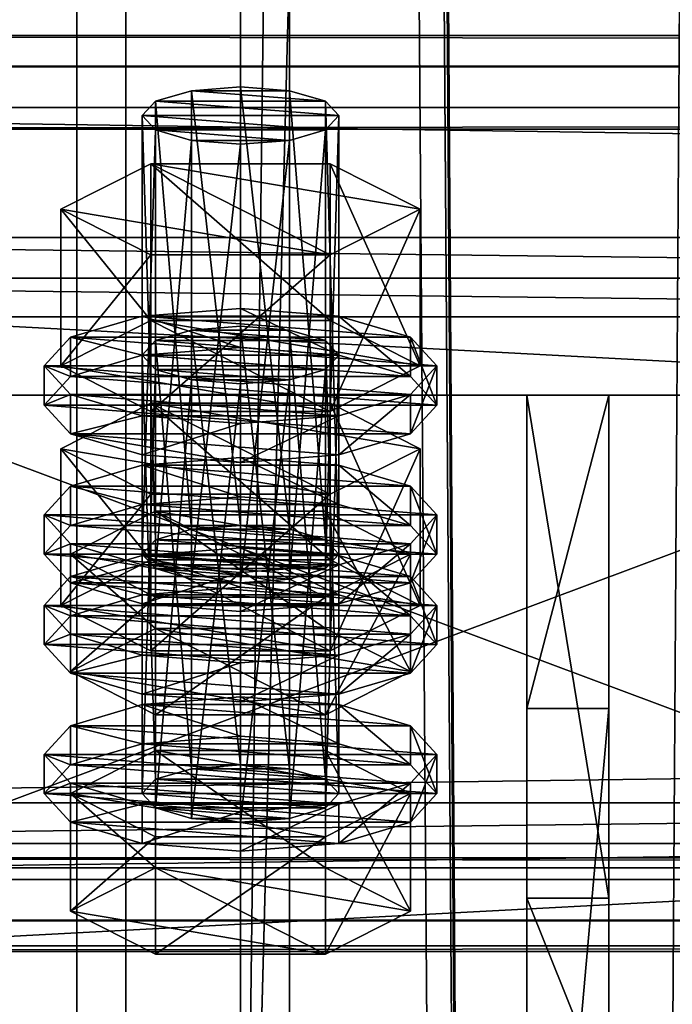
# Model space of a CAD drawing. Header units: millimetres. Extents: x 60485 to 71303, y 100 to 16900.
# Tile 500 of 656: x 60567 to 60606, y 13676 to 13736. Entities that reach past the tile are written whole.
import ezdxf

# ---------------------------------------------------------------- set-up
doc = ezdxf.new("R2010")
doc.units = ezdxf.units.MM
for name, color, linetype in [('1', 7, 'Continuous'), ('13', 7, 'Continuous'), ('3', 7, 'Continuous'), ('4', 7, 'Continuous'), ('6', 7, 'Continuous'), ('9', 7, 'Continuous')]:
    doc.layers.add(name, color=color, linetype=linetype)

msp = doc.modelspace()

# ---------------------------------------------------------------- meshes
at = {"layer": '1', "color": 7}
mesh = msp.add_polyface(dxfattribs=at)
corners = [(60602.5, 13681.998, 3995.532), (60602.5, 13712.697, 4095.944), (60597.5, 13712.697, 4095.944), (60597.5, 13681.998, 3995.532), (60602.5, 13693.568, 4101.795), (60597.5, 13693.568, 4101.795), (60602.5, 13637.109, 4019.726), (60597.5, 13637.109, 4019.726), (60602.5, 13631.259, 4000.589), (60597.5, 13631.259, 4000.589), (60602.5, 13669.511, 3988.893), (60597.5, 13669.511, 3988.893)]
mesh.append_faces([[corners[k] for k in face] for face in [(0, 2, 3, 3), (1, 5, 2, 2), (4, 7, 5, 5), (6, 9, 7, 7), (8, 11, 9, 9), (10, 3, 11, 11), (1, 6, 4, 4), (8, 0, 10, 10), (3, 9, 11, 11), (7, 2, 5, 5)]], dxfattribs={"vtx0": -1, "color": 7})
mesh.append_faces([[corners[k] for k in face] for face in [(6, 0, 8, 8), (9, 3, 7, 7)]], dxfattribs={"vtx0": -1, "vtx1": -1, "color": 7})
mesh.append_faces([[corners[k] for k in face] for face in [(6, 1, 0, 0), (7, 3, 2, 2)]], dxfattribs={"vtx0": -1, "vtx2": -1, "vtx3": -1, "color": 7})
mesh.append_faces([[corners[k] for k in face] for face in [(0, 1, 2, 2), (1, 4, 5, 5), (4, 6, 7, 7), (6, 8, 9, 9), (8, 10, 11, 11), (10, 0, 3, 3)]], dxfattribs={"vtx2": -1, "vtx3": -1, "color": 7})
at = {"layer": '13', "color": 20}
mesh = msp.add_polyface(dxfattribs=at)
corners = [(60580, 13728.019, 4058.845), (60577, 13728.254, 4059.614), (60577, 13701.478, 4067.8), (60574.804, 13728.897, 4061.714), (60574.804, 13702.12, 4069.9), (60574, 13729.774, 4064.583), (60574, 13702.997, 4072.769), (60574.804, 13730.651, 4067.452), (60574.804, 13703.874, 4075.638), (60577, 13731.293, 4069.552), (60577, 13704.516, 4077.738), (60580, 13731.528, 4070.32), (60580, 13704.751, 4078.507), (60583, 13728.254, 4059.614), (60585.196, 13728.897, 4061.714), (60586, 13729.774, 4064.583), (60585.196, 13730.651, 4067.452), (60583, 13731.293, 4069.552), (60585.485, 13721.274, 4057.247), (60574.515, 13721.274, 4057.247), (60574.515, 13711.711, 4060.171), (60569.03, 13724.052, 4066.332), (60569.03, 13714.489, 4069.256), (60574.515, 13726.829, 4075.417), (60574.515, 13717.266, 4078.341), (60585.485, 13717.266, 4078.341), (60585.485, 13711.711, 4060.171), (60569.608, 13712.735, 4063.518), (60568, 13714.489, 4069.256), (60568, 13712.098, 4069.987), (60569.608, 13710.344, 4064.249), (60569.608, 13716.243, 4074.993), (60569.608, 13713.852, 4075.724), (60574, 13717.527, 4079.194), (60574, 13715.137, 4079.925), (60580, 13717.997, 4080.731), (60580, 13715.607, 4081.462), (60574, 13711.45, 4059.317), (60586, 13711.45, 4059.317), (60590.392, 13712.735, 4063.518), (60592, 13714.489, 4069.256), (60590.392, 13716.243, 4074.993), (60586, 13717.527, 4079.194), (60586, 13715.137, 4079.925), (60590.392, 13713.852, 4075.724), (60592, 13712.098, 4069.987), (60577, 13713.636, 4011.798), (60583, 13713.636, 4011.798), (60574.804, 13714.278, 4013.898), (60585.196, 13714.278, 4013.898), (60574, 13715.155, 4016.767), (60586, 13715.155, 4016.767), (60574.804, 13716.032, 4019.636), (60585.196, 13716.032, 4019.636), (60577, 13716.674, 4021.736)]
mesh.append_faces([[corners[k] for k in face] for face in [(9, 12, 10, 10), (13, 1, 0, 0), (9, 17, 11, 11), (19, 22, 20, 20), (21, 24, 22, 22), (23, 25, 24, 24), (18, 21, 19, 19), (22, 26, 20, 20), (27, 29, 30, 30), (28, 32, 29, 29), (31, 34, 32, 32), (33, 36, 34, 34), (33, 42, 35, 35), (43, 34, 36, 36)]], dxfattribs={"vtx0": -1, "color": 20})
mesh.append_faces([[corners[k] for k in face] for face in [(1, 13, 3, 3), (3, 14, 5, 5), (5, 15, 7, 7), (7, 16, 9, 9), (21, 18, 23, 23), (24, 26, 22, 22), (37, 38, 27, 27), (27, 39, 28, 28), (28, 40, 31, 31), (31, 41, 33, 33), (34, 44, 32, 32), (32, 45, 29, 29), (46, 47, 48, 48), (48, 49, 50, 50), (50, 51, 52, 52), (52, 53, 54, 54)]], dxfattribs={"vtx0": -1, "vtx1": -1, "color": 20})
mesh.append_faces([[corners[k] for k in face] for face in [(0, 1, 2, 2), (1, 3, 4, 4), (3, 5, 6, 6), (5, 7, 8, 8), (7, 9, 10, 10), (9, 11, 12, 12), (18, 19, 20, 20), (19, 21, 22, 22), (21, 23, 24, 24), (27, 28, 29, 29), (28, 31, 32, 32), (31, 33, 34, 34), (33, 35, 36, 36)]], dxfattribs={"vtx2": -1, "vtx3": -1, "color": 20})
mesh = msp.add_polyface(dxfattribs=at)
corners = [(60586, 13729.774, 4064.583), (60585.196, 13728.897, 4061.714), (60585.196, 13702.12, 4069.9), (60583, 13728.254, 4059.614), (60583, 13701.478, 4067.8), (60580, 13728.019, 4058.845), (60580, 13701.243, 4067.031), (60580, 13731.528, 4070.32), (60583, 13731.293, 4069.552), (60583, 13704.516, 4077.738), (60580, 13704.751, 4078.507), (60585.196, 13730.651, 4067.452), (60585.196, 13703.874, 4075.638), (60586, 13702.997, 4072.769), (60574.804, 13728.897, 4061.714), (60574, 13729.774, 4064.583), (60574.804, 13730.651, 4067.452), (60577, 13731.293, 4069.552), (60590.97, 13724.052, 4066.332), (60585.485, 13721.274, 4057.247), (60585.485, 13711.711, 4060.171), (60590.97, 13714.489, 4069.256), (60574.515, 13711.711, 4060.171), (60574.515, 13726.829, 4075.417), (60585.485, 13726.829, 4075.417), (60585.485, 13717.266, 4078.341), (60574.515, 13717.266, 4078.341), (60592, 13714.489, 4069.256), (60590.392, 13712.735, 4063.518), (60590.392, 13710.344, 4064.249), (60592, 13712.098, 4069.987), (60580, 13717.997, 4080.731), (60586, 13717.527, 4079.194), (60586, 13715.137, 4079.925), (60580, 13715.607, 4081.462), (60590.392, 13716.243, 4074.993), (60590.392, 13713.852, 4075.724), (60569.608, 13712.735, 4063.518), (60586, 13711.45, 4059.317), (60568, 13714.489, 4069.256), (60569.608, 13716.243, 4074.993), (60574, 13717.527, 4079.194), (60574, 13715.137, 4079.925), (60569.608, 13713.852, 4075.724), (60568, 13712.098, 4069.987), (60583, 13713.636, 4011.798), (60577, 13713.636, 4011.798), (60580, 13713.401, 4011.03), (60574.804, 13714.278, 4013.898), (60585.196, 13714.278, 4013.898), (60574, 13715.155, 4016.767), (60586, 13715.155, 4016.767), (60574.804, 13716.032, 4019.636), (60585.196, 13716.032, 4019.636), (60577, 13716.674, 4021.736), (60583, 13716.674, 4021.736), (60580, 13716.909, 4022.505), (60574.515, 13712.211, 4027.602), (60590.97, 13709.433, 4018.517), (60585.485, 13712.211, 4027.602)]
mesh.append_faces([[corners[k] for k in face] for face in [(7, 9, 10, 10), (18, 20, 21, 21), (19, 22, 20, 20), (24, 21, 25, 25), (23, 18, 24, 24), (21, 26, 25, 25), (27, 29, 30, 30), (31, 33, 34, 34), (32, 36, 33, 33), (35, 30, 36, 36), (45, 46, 47, 47), (54, 55, 56, 56), (57, 58, 59, 59)]], dxfattribs={"vtx0": -1, "color": 20})
mesh.append_faces([[corners[k] for k in face] for face in [(14, 3, 1, 1), (15, 1, 0, 0), (16, 0, 11, 11), (17, 11, 8, 8), (23, 19, 18, 18), (26, 21, 20, 20), (37, 38, 28, 28), (39, 28, 27, 27), (40, 27, 35, 35), (41, 35, 32, 32), (42, 33, 36, 36), (43, 36, 30, 30), (44, 30, 29, 29), (48, 45, 49, 49), (50, 49, 51, 51), (52, 51, 53, 53), (54, 53, 55, 55)]], dxfattribs={"vtx0": -1, "vtx2": -1, "vtx3": -1, "color": 20})
mesh.append_faces([[corners[k] for k in face] for face in [(0, 1, 2, 2), (1, 3, 4, 4), (3, 5, 6, 6), (7, 8, 9, 9), (8, 11, 12, 12), (11, 0, 13, 13), (18, 19, 20, 20), (23, 24, 25, 25), (24, 18, 21, 21), (27, 28, 29, 29), (31, 32, 33, 33), (32, 35, 36, 36), (35, 27, 30, 30)]], dxfattribs={"vtx2": -1, "vtx3": -1, "color": 20})
mesh = msp.add_polyface(dxfattribs=at)
corners = [(60586, 13729.774, 4064.583), (60585.196, 13702.12, 4069.9), (60586, 13702.997, 4072.769), (60585.196, 13728.897, 4061.714), (60583, 13701.478, 4067.8), (60583, 13728.254, 4059.614), (60580, 13701.243, 4067.031), (60583, 13731.293, 4069.552), (60585.196, 13703.874, 4075.638), (60583, 13704.516, 4077.738), (60585.196, 13730.651, 4067.452), (60577, 13704.516, 4077.738), (60580, 13704.751, 4078.507), (60574.804, 13703.874, 4075.638), (60574, 13702.997, 4072.769), (60574.804, 13705.629, 4081.376), (60585.196, 13700.366, 4064.162), (60590.392, 13702.997, 4072.769), (60585.196, 13705.629, 4081.376), (60592, 13705.388, 4072.038), (60590.392, 13703.634, 4066.3), (60590.392, 13701.243, 4067.031), (60592, 13702.997, 4072.769), (60580, 13708.896, 4083.514), (60586, 13708.426, 4081.976), (60586, 13706.036, 4082.707), (60580, 13706.506, 4084.245), (60590.392, 13707.142, 4077.776), (60590.392, 13704.751, 4078.507), (60586, 13702.35, 4062.1), (60574, 13702.35, 4062.1), (60580, 13701.879, 4060.562), (60569.608, 13703.634, 4066.3), (60568, 13705.388, 4072.038), (60569.608, 13707.142, 4077.776), (60574, 13708.426, 4081.976), (60574, 13706.036, 4082.707), (60569.608, 13704.751, 4078.507), (60568, 13702.997, 4072.769), (60590.392, 13712.735, 4063.518), (60586, 13711.45, 4059.317), (60586, 13709.06, 4060.048), (60590.392, 13710.344, 4064.249), (60580, 13710.98, 4057.78), (60580, 13708.59, 4058.511), (60574, 13711.45, 4059.317), (60569.608, 13710.344, 4064.249), (60580, 13716.909, 4022.505), (60583, 13716.674, 4021.736), (60583, 13689.898, 4029.923), (60585.196, 13716.032, 4019.636), (60585.196, 13689.256, 4027.823), (60590.97, 13709.433, 4018.517), (60585.485, 13706.656, 4009.432), (60585.485, 13697.093, 4012.356), (60574.515, 13712.211, 4027.602), (60585.485, 13712.211, 4027.602), (60585.485, 13702.648, 4030.525), (60590.97, 13699.87, 4021.44), (60574, 13702.909, 4031.379), (60590.392, 13701.625, 4027.178), (60586, 13702.909, 4031.379), (60580, 13703.379, 4032.916)]
mesh.append_faces([[corners[k] for k in face] for face in [(0, 1, 2, 2), (3, 4, 1, 1), (5, 6, 4, 4), (7, 8, 9, 9), (10, 2, 8, 8), (9, 11, 12, 12), (15, 17, 18, 18), (19, 21, 22, 22), (23, 25, 26, 26), (24, 28, 25, 25), (27, 22, 28, 28), (29, 30, 31, 31), (35, 24, 23, 23), (39, 41, 42, 42), (40, 44, 41, 41), (40, 45, 43, 43), (56, 58, 57, 57), (59, 61, 62, 62)]], dxfattribs={"vtx0": -1, "color": 20})
mesh.append_faces([[corners[k] for k in face] for face in [(11, 9, 8, 8), (13, 8, 2, 2), (14, 2, 1, 1), (15, 16, 17, 17), (32, 29, 20, 20), (33, 20, 19, 19), (34, 19, 27, 27), (35, 27, 24, 24), (36, 25, 28, 28), (37, 28, 22, 22), (38, 22, 21, 21), (46, 42, 41, 41), (55, 53, 52, 52), (59, 60, 61, 61)]], dxfattribs={"vtx0": -1, "vtx2": -1, "vtx3": -1, "color": 20})
mesh.append_faces([[corners[k] for k in face] for face in [(19, 20, 21, 21), (23, 24, 25, 25), (24, 27, 28, 28), (27, 19, 22, 22), (39, 40, 41, 41), (40, 43, 44, 44), (47, 48, 49, 49), (48, 50, 51, 51), (52, 53, 54, 54), (55, 56, 57, 57), (56, 52, 58, 58)]], dxfattribs={"vtx2": -1, "vtx3": -1, "color": 20})
mesh = msp.add_polyface(dxfattribs=at)
corners = [(60580, 13728.019, 4058.845), (60577, 13701.478, 4067.8), (60580, 13701.243, 4067.031), (60577, 13728.254, 4059.614), (60574.804, 13702.12, 4069.9), (60574.804, 13728.897, 4061.714), (60574, 13702.997, 4072.769), (60574, 13729.774, 4064.583), (60574.804, 13703.874, 4075.638), (60574.804, 13730.651, 4067.452), (60577, 13704.516, 4077.738), (60585.196, 13703.874, 4075.638), (60586, 13702.997, 4072.769), (60585.196, 13702.12, 4069.9), (60569.608, 13702.997, 4072.769), (60585.196, 13700.366, 4064.162), (60574.804, 13705.629, 4081.376), (60574, 13702.35, 4062.1), (60569.608, 13703.634, 4066.3), (60569.608, 13701.243, 4067.031), (60568, 13705.388, 4072.038), (60568, 13702.997, 4072.769), (60569.608, 13707.142, 4077.776), (60569.608, 13704.751, 4078.507), (60574, 13708.426, 4081.976), (60574, 13706.036, 4082.707), (60580, 13708.896, 4083.514), (60580, 13706.506, 4084.245), (60586, 13702.35, 4062.1), (60590.392, 13703.634, 4066.3), (60592, 13705.388, 4072.038), (60590.392, 13707.142, 4077.776), (60586, 13706.036, 4082.707), (60590.392, 13704.751, 4078.507), (60592, 13702.997, 4072.769), (60580, 13710.98, 4057.78), (60574, 13711.45, 4059.317), (60574, 13709.06, 4060.048), (60580, 13708.59, 4058.511), (60569.608, 13712.735, 4063.518), (60569.608, 13710.344, 4064.249), (60568, 13712.098, 4069.987), (60590.392, 13710.344, 4064.249), (60586, 13709.06, 4060.048), (60574, 13715.155, 4016.767), (60574.804, 13716.032, 4019.636), (60574.804, 13689.256, 4027.823), (60577, 13716.674, 4021.736), (60577, 13689.898, 4029.923), (60580, 13716.909, 4022.505), (60580, 13690.133, 4030.692), (60574.515, 13706.656, 4009.432), (60569.03, 13709.433, 4018.517), (60569.03, 13699.87, 4021.44), (60574.515, 13712.211, 4027.602), (60574.515, 13702.648, 4030.525), (60585.485, 13702.648, 4030.525), (60585.485, 13706.656, 4009.432), (60574, 13702.909, 4031.379), (60580, 13703.379, 4032.916), (60580, 13700.988, 4033.647), (60569.608, 13701.625, 4027.178), (60590.392, 13701.625, 4027.178)]
mesh.append_faces([[corners[k] for k in face] for face in [(0, 1, 2, 2), (3, 4, 1, 1), (5, 6, 4, 4), (7, 8, 6, 6), (9, 10, 8, 8), (18, 21, 19, 19), (20, 23, 21, 21), (22, 25, 23, 23), (24, 27, 25, 25), (32, 25, 27, 27), (35, 37, 38, 38), (36, 40, 37, 37), (40, 38, 37, 37), (52, 55, 53, 53), (54, 56, 55, 55), (57, 52, 51, 51)]], dxfattribs={"vtx0": -1, "color": 20})
mesh.append_faces([[corners[k] for k in face] for face in [(10, 11, 8, 8), (8, 12, 6, 6), (6, 13, 4, 4), (14, 15, 16, 16), (17, 28, 18, 18), (18, 29, 20, 20), (20, 30, 22, 22), (22, 31, 24, 24), (25, 33, 23, 23), (23, 34, 21, 21), (41, 42, 40, 40), (52, 57, 54, 54), (61, 62, 58, 58)]], dxfattribs={"vtx0": -1, "vtx1": -1, "color": 20})
mesh.append_faces([[corners[k] for k in face] for face in [(40, 43, 38, 38)]], dxfattribs={"vtx0": -1, "vtx2": -1, "vtx3": -1, "color": 20})
mesh.append_faces([[corners[k] for k in face] for face in [(17, 18, 19, 19), (18, 20, 21, 21), (20, 22, 23, 23), (22, 24, 25, 25), (24, 26, 27, 27), (35, 36, 37, 37), (36, 39, 40, 40), (44, 45, 46, 46), (45, 47, 48, 48), (47, 49, 50, 50), (51, 52, 53, 53), (52, 54, 55, 55), (58, 59, 60, 60)]], dxfattribs={"vtx2": -1, "vtx3": -1, "color": 20})
mesh = msp.add_polyface(dxfattribs=at)
corners = [(60574.804, 13702.12, 4069.9), (60585.196, 13702.12, 4069.9), (60583, 13701.478, 4067.8), (60590.392, 13702.997, 4072.769), (60585.196, 13700.366, 4064.162), (60585.196, 13693.194, 4066.355), (60590.392, 13695.825, 4074.962), (60574.804, 13705.629, 4081.376), (60585.196, 13705.629, 4081.376), (60585.196, 13698.456, 4083.569), (60574.804, 13698.456, 4083.569), (60590.392, 13703.634, 4066.3), (60586, 13702.35, 4062.1), (60586, 13699.959, 4062.831), (60590.392, 13701.243, 4067.031), (60580, 13701.879, 4060.562), (60580, 13699.489, 4061.293), (60569.608, 13701.243, 4067.031), (60586, 13715.155, 4016.767), (60585.196, 13714.278, 4013.898), (60585.196, 13687.501, 4022.085), (60583, 13713.636, 4011.798), (60583, 13686.859, 4019.985), (60580, 13713.401, 4011.03), (60580, 13686.624, 4019.216), (60580, 13716.909, 4022.505), (60583, 13689.898, 4029.923), (60580, 13690.133, 4030.692), (60583, 13716.674, 4021.736), (60585.196, 13689.256, 4027.823), (60585.196, 13716.032, 4019.636), (60586, 13688.379, 4024.954), (60590.97, 13709.433, 4018.517), (60585.485, 13697.093, 4012.356), (60590.97, 13699.87, 4021.44), (60585.485, 13706.656, 4009.432), (60574.515, 13697.093, 4012.356), (60574.515, 13702.648, 4030.525), (60585.485, 13702.648, 4030.525), (60592, 13699.87, 4021.44), (60590.392, 13698.116, 4015.703), (60590.392, 13695.725, 4016.434), (60592, 13697.48, 4022.171), (60586, 13696.832, 4011.502), (60586, 13694.441, 4012.233), (60580, 13696.362, 4009.965), (60580, 13693.971, 4010.696), (60580, 13703.379, 4032.916), (60586, 13702.909, 4031.379), (60586, 13700.518, 4032.11), (60580, 13700.988, 4033.647), (60590.392, 13701.625, 4027.178), (60590.392, 13699.234, 4027.909), (60574, 13696.832, 4011.502), (60569.608, 13698.116, 4015.703), (60568, 13699.87, 4021.44), (60569.608, 13701.625, 4027.178), (60574, 13700.518, 4032.11), (60569.608, 13699.234, 4027.909), (60568, 13697.48, 4022.171), (60569.608, 13695.725, 4016.434)]
mesh.append_faces([[corners[k] for k in face] for face in [(3, 5, 6, 6), (8, 6, 9, 9), (6, 10, 9, 9), (11, 13, 14, 14), (12, 16, 13, 13), (25, 26, 27, 27), (28, 29, 26, 26), (30, 31, 29, 29), (32, 33, 34, 34), (35, 36, 33, 33), (34, 37, 38, 38), (39, 41, 42, 42), (40, 44, 41, 41), (47, 49, 50, 50), (48, 52, 49, 49), (51, 42, 52, 52), (43, 53, 45, 45)]], dxfattribs={"vtx0": -1, "color": 20})
mesh.append_faces([[corners[k] for k in face] for face in [(0, 1, 2, 2), (10, 6, 5, 5), (17, 14, 13, 13), (37, 34, 33, 33), (54, 43, 40, 40), (55, 40, 39, 39), (56, 39, 51, 51), (57, 49, 52, 52), (58, 52, 42, 42), (59, 42, 41, 41), (60, 41, 44, 44)]], dxfattribs={"vtx0": -1, "vtx2": -1, "vtx3": -1, "color": 20})
mesh.append_faces([[corners[k] for k in face] for face in [(3, 4, 5, 5), (7, 8, 9, 9), (8, 3, 6, 6), (11, 12, 13, 13), (12, 15, 16, 16), (18, 19, 20, 20), (19, 21, 22, 22), (21, 23, 24, 24), (30, 18, 31, 31), (39, 40, 41, 41), (40, 43, 44, 44), (43, 45, 46, 46), (47, 48, 49, 49), (48, 51, 52, 52), (51, 39, 42, 42)]], dxfattribs={"vtx2": -1, "vtx3": -1, "color": 20})
mesh = msp.add_polyface(dxfattribs=at)
corners = [(60574.804, 13702.12, 4069.9), (60583, 13701.478, 4067.8), (60580, 13701.243, 4067.031), (60577, 13701.478, 4067.8), (60585.196, 13700.366, 4064.162), (60574.804, 13700.366, 4064.162), (60574.804, 13693.194, 4066.355), (60569.608, 13702.997, 4072.769), (60569.608, 13695.825, 4074.962), (60574.804, 13705.629, 4081.376), (60574.804, 13698.456, 4083.569), (60585.196, 13698.456, 4083.569), (60585.196, 13693.194, 4066.355), (60580, 13701.879, 4060.562), (60574, 13702.35, 4062.1), (60574, 13699.959, 4062.831), (60580, 13699.489, 4061.293), (60569.608, 13701.243, 4067.031), (60568, 13702.997, 4072.769), (60590.392, 13701.243, 4067.031), (60586, 13699.959, 4062.831), (60580, 13713.401, 4011.03), (60577, 13713.636, 4011.798), (60577, 13686.859, 4019.985), (60574.804, 13714.278, 4013.898), (60574.804, 13687.501, 4022.085), (60574, 13715.155, 4016.767), (60574, 13688.379, 4024.954), (60574.804, 13689.256, 4027.823), (60574.804, 13716.032, 4019.636), (60577, 13689.898, 4029.923), (60577, 13716.674, 4021.736), (60580, 13690.133, 4030.692), (60585.485, 13706.656, 4009.432), (60574.515, 13706.656, 4009.432), (60574.515, 13697.093, 4012.356), (60569.03, 13699.87, 4021.44), (60574.515, 13702.648, 4030.525), (60585.485, 13697.093, 4012.356), (60580, 13696.362, 4009.965), (60574, 13696.832, 4011.502), (60574, 13694.441, 4012.233), (60569.608, 13698.116, 4015.703), (60569.608, 13695.725, 4016.434), (60568, 13699.87, 4021.44), (60568, 13697.48, 4022.171), (60569.608, 13701.625, 4027.178), (60569.608, 13699.234, 4027.909), (60574, 13702.909, 4031.379), (60574, 13700.518, 4032.11), (60580, 13700.988, 4033.647), (60586, 13696.832, 4011.502), (60590.392, 13698.116, 4015.703), (60592, 13699.87, 4021.44), (60586, 13700.518, 4032.11), (60590.392, 13699.234, 4027.909), (60592, 13697.48, 4022.171), (60590.392, 13695.725, 4016.434)]
mesh.append_faces([[corners[k] for k in face] for face in [(0, 2, 3, 3), (5, 8, 6, 6), (7, 10, 8, 8), (9, 11, 10, 10), (4, 7, 5, 5), (13, 15, 16, 16), (14, 17, 15, 15), (15, 20, 16, 16), (26, 28, 27, 27), (29, 30, 28, 28), (31, 32, 30, 30), (34, 36, 35, 35), (36, 38, 35, 35), (40, 43, 41, 41), (42, 45, 43, 43), (44, 47, 45, 45), (46, 49, 47, 47), (48, 50, 49, 49), (54, 49, 50, 50)]], dxfattribs={"vtx0": -1, "color": 20})
mesh.append_faces([[corners[k] for k in face] for face in [(10, 12, 8, 8), (18, 19, 17, 17), (17, 20, 15, 15), (37, 38, 36, 36), (40, 51, 42, 42), (42, 52, 44, 44), (44, 53, 46, 46), (49, 55, 47, 47), (47, 56, 45, 45), (45, 57, 43, 43)]], dxfattribs={"vtx0": -1, "vtx1": -1, "color": 20})
mesh.append_faces([[corners[k] for k in face] for face in [(0, 1, 2, 2)]], dxfattribs={"vtx0": -1, "vtx2": -1, "vtx3": -1, "color": 20})
mesh.append_faces([[corners[k] for k in face] for face in [(4, 5, 6, 6), (5, 7, 8, 8), (7, 9, 10, 10), (13, 14, 15, 15), (21, 22, 23, 23), (22, 24, 25, 25), (24, 26, 27, 27), (33, 34, 35, 35), (39, 40, 41, 41), (40, 42, 43, 43), (42, 44, 45, 45), (44, 46, 47, 47), (46, 48, 49, 49)]], dxfattribs={"vtx2": -1, "vtx3": -1, "color": 20})
mesh = msp.add_polyface(dxfattribs=at)
corners = [(60585.196, 13700.366, 4064.162), (60574.804, 13693.194, 4066.355), (60585.196, 13693.194, 4066.355), (60586, 13715.155, 4016.767), (60585.196, 13687.501, 4022.085), (60586, 13688.379, 4024.954), (60585.196, 13714.278, 4013.898), (60583, 13686.859, 4019.985), (60583, 13713.636, 4011.798), (60580, 13686.624, 4019.216), (60577, 13689.898, 4029.923), (60583, 13689.898, 4029.923), (60585.196, 13689.256, 4027.823), (60574.804, 13689.256, 4027.823), (60574, 13688.379, 4024.954), (60574.804, 13687.501, 4022.085), (60577, 13686.859, 4019.985), (60590.392, 13688.379, 4024.954), (60585.196, 13685.747, 4016.347), (60585.196, 13678.575, 4018.54), (60590.392, 13681.206, 4027.147), (60574.804, 13678.575, 4018.54), (60574.804, 13691.01, 4033.561), (60585.196, 13691.01, 4033.561), (60585.196, 13683.838, 4035.753), (60569.608, 13688.379, 4024.954), (60574.804, 13683.838, 4035.753), (60592, 13690.769, 4024.223), (60590.392, 13689.015, 4018.485), (60590.392, 13686.624, 4019.216), (60592, 13688.379, 4024.954), (60586, 13687.731, 4014.285), (60586, 13685.34, 4015.016), (60580, 13687.261, 4012.747), (60580, 13684.87, 4013.478), (60580, 13694.278, 4035.699), (60586, 13693.808, 4034.161), (60586, 13691.417, 4034.892), (60580, 13691.887, 4036.429), (60590.392, 13692.524, 4029.961), (60590.392, 13690.133, 4030.692), (60574, 13687.731, 4014.285), (60569.608, 13689.015, 4018.485), (60568, 13690.769, 4024.223), (60569.608, 13692.524, 4029.961), (60574, 13693.808, 4034.161), (60574, 13691.417, 4034.892), (60569.608, 13690.133, 4030.692), (60568, 13688.379, 4024.954), (60569.608, 13686.624, 4019.216), (60574, 13685.34, 4015.016), (60586, 13696.832, 4011.502), (60580, 13693.971, 4010.696), (60586, 13694.441, 4012.233), (60574, 13694.441, 4012.233)]
mesh.append_faces([[corners[k] for k in face] for face in [(0, 1, 2, 2), (3, 4, 5, 5), (6, 7, 4, 4), (8, 9, 7, 7), (16, 7, 9, 9), (17, 19, 20, 20), (18, 21, 19, 19), (23, 20, 24, 24), (22, 17, 23, 23), (20, 26, 24, 24), (27, 29, 30, 30), (28, 32, 29, 29), (31, 34, 32, 32), (35, 37, 38, 38), (36, 40, 37, 37), (39, 30, 40, 40), (31, 41, 33, 33), (50, 32, 34, 34), (51, 52, 53, 53), (54, 53, 52, 52)]], dxfattribs={"vtx0": -1, "color": 20})
mesh.append_faces([[corners[k] for k in face] for face in [(10, 11, 12, 12), (13, 12, 5, 5), (14, 5, 4, 4), (15, 4, 7, 7), (25, 18, 17, 17), (26, 20, 19, 19), (42, 31, 28, 28), (43, 28, 27, 27), (44, 27, 39, 39), (45, 39, 36, 36), (46, 37, 40, 40), (47, 40, 30, 30), (48, 30, 29, 29), (49, 29, 32, 32)]], dxfattribs={"vtx0": -1, "vtx2": -1, "vtx3": -1, "color": 20})
mesh.append_faces([[corners[k] for k in face] for face in [(17, 18, 19, 19), (22, 23, 24, 24), (23, 17, 20, 20), (27, 28, 29, 29), (28, 31, 32, 32), (31, 33, 34, 34), (35, 36, 37, 37), (36, 39, 40, 40), (39, 27, 30, 30)]], dxfattribs={"vtx2": -1, "vtx3": -1, "color": 20})
mesh = msp.add_polyface(dxfattribs=at)
corners = [(60569.608, 13695.825, 4074.962), (60585.196, 13693.194, 4066.355), (60574.804, 13693.194, 4066.355), (60580, 13713.401, 4011.03), (60577, 13686.859, 4019.985), (60580, 13686.624, 4019.216), (60577, 13713.636, 4011.798), (60574.804, 13687.501, 4022.085), (60574.804, 13714.278, 4013.898), (60574, 13688.379, 4024.954), (60583, 13689.898, 4029.923), (60577, 13689.898, 4029.923), (60580, 13690.133, 4030.692), (60585.196, 13689.256, 4027.823), (60574.804, 13689.256, 4027.823), (60586, 13688.379, 4024.954), (60585.196, 13687.501, 4022.085), (60583, 13686.859, 4019.985), (60585.196, 13685.747, 4016.347), (60574.804, 13685.747, 4016.347), (60574.804, 13678.575, 4018.54), (60569.608, 13688.379, 4024.954), (60569.608, 13681.206, 4027.147), (60574.804, 13691.01, 4033.561), (60574.804, 13683.838, 4035.753), (60585.196, 13683.838, 4035.753), (60590.392, 13688.379, 4024.954), (60585.196, 13678.575, 4018.54), (60580, 13687.261, 4012.747), (60574, 13687.731, 4014.285), (60574, 13685.34, 4015.016), (60580, 13684.87, 4013.478), (60569.608, 13689.015, 4018.485), (60569.608, 13686.624, 4019.216), (60568, 13690.769, 4024.223), (60568, 13688.379, 4024.954), (60569.608, 13692.524, 4029.961), (60569.608, 13690.133, 4030.692), (60574, 13693.808, 4034.161), (60574, 13691.417, 4034.892), (60580, 13694.278, 4035.699), (60580, 13691.887, 4036.429), (60586, 13687.731, 4014.285), (60590.392, 13689.015, 4018.485), (60592, 13690.769, 4024.223), (60590.392, 13692.524, 4029.961), (60586, 13693.808, 4034.161), (60586, 13691.417, 4034.892), (60590.392, 13690.133, 4030.692), (60592, 13688.379, 4024.954), (60590.392, 13686.624, 4019.216), (60586, 13685.34, 4015.016), (60580, 13696.362, 4009.965), (60574, 13694.441, 4012.233), (60580, 13693.971, 4010.696), (60569.608, 13695.725, 4016.434), (60586, 13694.441, 4012.233)]
mesh.append_faces([[corners[k] for k in face] for face in [(0, 1, 2, 2), (3, 4, 5, 5), (6, 7, 4, 4), (8, 9, 7, 7), (10, 11, 12, 12), (19, 22, 20, 20), (21, 24, 22, 22), (23, 25, 24, 24), (18, 21, 19, 19), (22, 27, 20, 20), (28, 30, 31, 31), (29, 33, 30, 30), (32, 35, 33, 33), (34, 37, 35, 35), (36, 39, 37, 37), (38, 41, 39, 39), (38, 46, 40, 40), (47, 39, 41, 41), (52, 53, 54, 54)]], dxfattribs={"vtx0": -1, "color": 20})
mesh.append_faces([[corners[k] for k in face] for face in [(11, 13, 14, 14), (14, 15, 9, 9), (9, 16, 7, 7), (7, 17, 4, 4), (21, 26, 23, 23), (24, 27, 22, 22), (29, 42, 32, 32), (32, 43, 34, 34), (34, 44, 36, 36), (36, 45, 38, 38), (39, 48, 37, 37), (37, 49, 35, 35), (35, 50, 33, 33), (33, 51, 30, 30), (55, 56, 53, 53)]], dxfattribs={"vtx0": -1, "vtx1": -1, "color": 20})
mesh.append_faces([[corners[k] for k in face] for face in [(18, 19, 20, 20), (19, 21, 22, 22), (21, 23, 24, 24), (28, 29, 30, 30), (29, 32, 33, 33), (32, 34, 35, 35), (34, 36, 37, 37), (36, 38, 39, 39), (38, 40, 41, 41)]], dxfattribs={"vtx2": -1, "vtx3": -1, "color": 20})
at = {"layer": '3', "color": 91}
mesh = msp.add_polyface(dxfattribs=at)
corners = [(60573, 16854.959, 2970.03), (60573, 16738.421, 2970.03), (60573, 8515, 5484.182), (60573, 8515, 5561.563), (60573, 16854.959, 3011.782), (60627, 8515, 5561.563), (60627, 16854.959, 3011.782), (60627, 16738.421, 2970.03), (60627, 16854.959, 2970.03), (60627, 8515, 5484.182), (60630, 8515, 5564.7), (60630, 8515, 5481.045), (60570, 8515, 5481.045), (60570, 8515, 5564.7), (60570, 16854.959, 3014.919), (60630, 16854.959, 3014.919), (60630, 16854.959, 2970.03), (60570, 16854.959, 2970.03), (60570, 16728.16, 2970.03), (60630, 16728.16, 2970.03)]
mesh.append_faces([[corners[k] for k in face] for face in [(1, 4, 0, 0), (3, 1, 2, 2), (3, 6, 4, 4), (7, 5, 9, 9), (6, 7, 8, 8), (1, 9, 2, 2), (10, 14, 15, 15), (16, 6, 8, 8), (0, 14, 17, 17), (18, 13, 12, 12), (14, 18, 17, 17), (19, 12, 11, 11), (19, 15, 16, 16), (10, 19, 11, 11), (7, 16, 8, 8), (17, 1, 0, 0)]], dxfattribs={"vtx0": -1, "color": 91})
mesh.append_faces([[corners[k] for k in face] for face in [(4, 1, 3, 3), (5, 7, 6, 6), (10, 5, 13, 13), (5, 11, 9, 9), (9, 11, 2, 2), (13, 3, 12, 12), (3, 13, 5, 5), (12, 2, 11, 11), (14, 4, 15, 15), (15, 6, 16, 16), (13, 18, 14, 14), (15, 19, 10, 10), (19, 7, 18, 18), (18, 1, 17, 17), (1, 18, 7, 7)]], dxfattribs={"vtx0": -1, "vtx1": -1, "color": 91})
mesh.append_faces([[corners[k] for k in face] for face in [(5, 10, 11, 11), (12, 3, 2, 2), (14, 0, 4, 4), (15, 4, 6, 6), (7, 19, 16, 16)]], dxfattribs={"vtx0": -1, "vtx2": -1, "vtx3": -1, "color": 91})
mesh.append_faces([[corners[k] for k in face] for face in [(3, 5, 6, 6), (1, 7, 9, 9), (10, 13, 14, 14), (19, 18, 12, 12)]], dxfattribs={"vtx2": -1, "vtx3": -1, "color": 91})
mesh = msp.add_polyface(dxfattribs=at)
corners = [(60645, 13679.074, 3985.969), (60555, 13679.074, 3985.969), (60555, 13712.697, 4095.944), (60645, 13712.697, 4095.944), (60555, 13683.855, 3984.507), (60555, 13717.478, 4094.482), (60645, 13683.855, 3984.507), (60645, 13717.478, 4094.482)]
mesh.append_faces([[corners[k] for k in face] for face in [(0, 2, 3, 3), (1, 5, 2, 2), (4, 7, 5, 5), (6, 3, 7, 7), (1, 6, 4, 4), (3, 5, 7, 7)]], dxfattribs={"vtx0": -1, "color": 91})
mesh.append_faces([[corners[k] for k in face] for face in [(0, 1, 2, 2), (1, 4, 5, 5), (4, 6, 7, 7), (6, 0, 3, 3), (1, 0, 6, 6), (3, 2, 5, 5)]], dxfattribs={"vtx2": -1, "vtx3": -1, "color": 91})
at = {"layer": '4', "color": 171}
mesh = msp.add_polyface(dxfattribs=at)
corners = [(60617, 13638.086, 3914.76), (60583, 13638.086, 3914.76), (60583, 15154.974, 3030.03), (60617, 15154.974, 3030.03), (60583, 13863.34, 3845.893), (60583, 15262.155, 3030.03), (60617, 13863.34, 3845.893), (60617, 15262.155, 3030.03), (60620, 13625.572, 3918.585), (60620, 13875.854, 3842.067), (60620, 15268.11, 3030.03), (60620, 15149.019, 3030.03), (60580, 13875.854, 3842.067), (60580, 15268.11, 3030.03), (60580, 13625.572, 3918.585), (60580, 15149.019, 3030.03)]
mesh.append_faces([[corners[k] for k in face] for face in [(0, 2, 3, 3), (1, 5, 2, 2), (4, 7, 5, 5), (6, 3, 7, 7), (8, 10, 11, 11), (9, 13, 10, 10), (12, 15, 13, 13), (14, 11, 15, 15)]], dxfattribs={"vtx0": -1, "color": 171})
mesh.append_faces([[corners[k] for k in face] for face in [(9, 6, 12, 12), (6, 8, 0, 0), (0, 8, 1, 1), (12, 4, 14, 14), (4, 12, 6, 6), (14, 1, 8, 8), (11, 3, 15, 15), (3, 10, 7, 7), (7, 10, 5, 5), (15, 2, 13, 13), (2, 15, 3, 3), (13, 5, 10, 10)]], dxfattribs={"vtx0": -1, "vtx1": -1, "color": 171})
mesh.append_faces([[corners[k] for k in face] for face in [(6, 9, 8, 8), (14, 4, 1, 1), (3, 11, 10, 10), (13, 2, 5, 5)]], dxfattribs={"vtx0": -1, "vtx2": -1, "vtx3": -1, "color": 171})
mesh.append_faces([[corners[k] for k in face] for face in [(0, 1, 2, 2), (1, 4, 5, 5), (4, 6, 7, 7), (6, 0, 3, 3), (8, 9, 10, 10), (9, 12, 13, 13), (12, 14, 15, 15), (14, 8, 11, 11)]], dxfattribs={"vtx2": -1, "vtx3": -1, "color": 171})
at = {"layer": '6', "color": 2}
mesh = msp.add_polyface(dxfattribs=at)
corners = [(60627, 8515, 2973.03), (60573, 8515, 2973.03), (60573, 16718.348, 2973.03), (60627, 16718.348, 2973.03), (60573, 8515, 3027.03), (60573, 16541.721, 3027.03), (60627, 8515, 3027.03), (60627, 16541.721, 3027.03), (60630, 8515, 2970.03), (60630, 8515, 3030.03), (60630, 16531.909, 3030.03), (60630, 16728.16, 2970.03), (60570, 8515, 3030.03), (60570, 16531.909, 3030.03), (60570, 8515, 2970.03), (60570, 16728.16, 2970.03)]
mesh.append_faces([[corners[k] for k in face] for face in [(0, 2, 3, 3), (1, 5, 2, 2), (4, 7, 5, 5), (6, 3, 7, 7), (8, 10, 11, 11), (9, 13, 10, 10), (12, 15, 13, 13), (14, 11, 15, 15)]], dxfattribs={"vtx0": -1, "color": 2})
mesh.append_faces([[corners[k] for k in face] for face in [(9, 6, 12, 12), (6, 8, 0, 0), (0, 8, 1, 1), (12, 4, 14, 14), (4, 12, 6, 6), (14, 1, 8, 8), (11, 3, 15, 15), (3, 10, 7, 7), (7, 10, 5, 5), (15, 2, 13, 13), (2, 15, 3, 3), (13, 5, 10, 10)]], dxfattribs={"vtx0": -1, "vtx1": -1, "color": 2})
mesh.append_faces([[corners[k] for k in face] for face in [(6, 9, 8, 8), (14, 4, 1, 1), (3, 11, 10, 10), (13, 2, 5, 5)]], dxfattribs={"vtx0": -1, "vtx2": -1, "vtx3": -1, "color": 2})
mesh.append_faces([[corners[k] for k in face] for face in [(0, 1, 2, 2), (1, 4, 5, 5), (4, 6, 7, 7), (6, 0, 3, 3), (8, 9, 10, 10), (9, 12, 13, 13), (12, 14, 15, 15), (14, 8, 11, 11)]], dxfattribs={"vtx2": -1, "vtx3": -1, "color": 2})
at = {"layer": '9', "color": 243}
mesh = msp.add_polyface(dxfattribs=at)
corners = [(60500, 13730.268, 3975.544), (60500, 13685.323, 3989.292), (63500, 13685.323, 3989.292), (63500, 13730.268, 3975.544), (60500, 13719.839, 4102.131), (63500, 13719.839, 4102.131), (60500, 13684.457, 4112.953), (63500, 13684.457, 4112.953), (60500, 13680.655, 4100.522), (63500, 13680.655, 4100.522), (60500, 13678.742, 4101.107), (63500, 13678.742, 4101.107), (60500, 13683.13, 4115.451), (63500, 13683.13, 4115.451), (60500, 13722.337, 4103.458), (63500, 13722.337, 4103.458), (60500, 13687.821, 3990.619), (63500, 13687.821, 3990.619), (60500, 13728.94, 3978.041), (63500, 13728.94, 3978.041), (60500, 13732.743, 3990.473), (63500, 13732.743, 3990.473), (60500, 13734.655, 3989.888), (63500, 13734.655, 3989.888)]
mesh.append_faces([[corners[k] for k in face] for face in [(0, 2, 3, 3), (1, 5, 2, 2), (4, 7, 5, 5), (6, 9, 7, 7), (8, 11, 9, 9), (10, 13, 11, 11), (12, 15, 13, 13), (14, 17, 15, 15), (16, 19, 17, 17), (18, 21, 19, 19), (20, 23, 21, 21), (22, 3, 23, 23), (20, 0, 22, 22), (8, 12, 10, 10), (13, 9, 11, 11)]], dxfattribs={"vtx0": -1, "color": 243})
mesh.append_faces([[corners[k] for k in face] for face in [(1, 16, 4, 4), (16, 0, 18, 18), (18, 0, 20, 20), (12, 6, 14, 14), (14, 4, 16, 16), (3, 19, 23, 23), (19, 2, 17, 17), (15, 5, 13, 13)]], dxfattribs={"vtx0": -1, "vtx1": -1, "color": 243})
mesh.append_faces([[corners[k] for k in face] for face in [(16, 1, 0, 0), (12, 8, 6, 6), (14, 6, 4, 4), (19, 3, 2, 2), (17, 2, 5, 5), (5, 15, 17, 17), (13, 5, 7, 7), (13, 7, 9, 9)]], dxfattribs={"vtx0": -1, "vtx2": -1, "vtx3": -1, "color": 243})
mesh.append_faces([[corners[k] for k in face] for face in [(21, 23, 19, 19)]], dxfattribs={"vtx1": -1, "color": 243})
mesh.append_faces([[corners[k] for k in face] for face in [(0, 1, 2, 2), (1, 4, 5, 5), (4, 6, 7, 7), (6, 8, 9, 9), (8, 10, 11, 11), (10, 12, 13, 13), (12, 14, 15, 15), (14, 16, 17, 17), (16, 18, 19, 19), (18, 20, 21, 21), (20, 22, 23, 23), (22, 0, 3, 3)]], dxfattribs={"vtx2": -1, "vtx3": -1, "color": 243})

doc.saveas('drawing.dxf')
